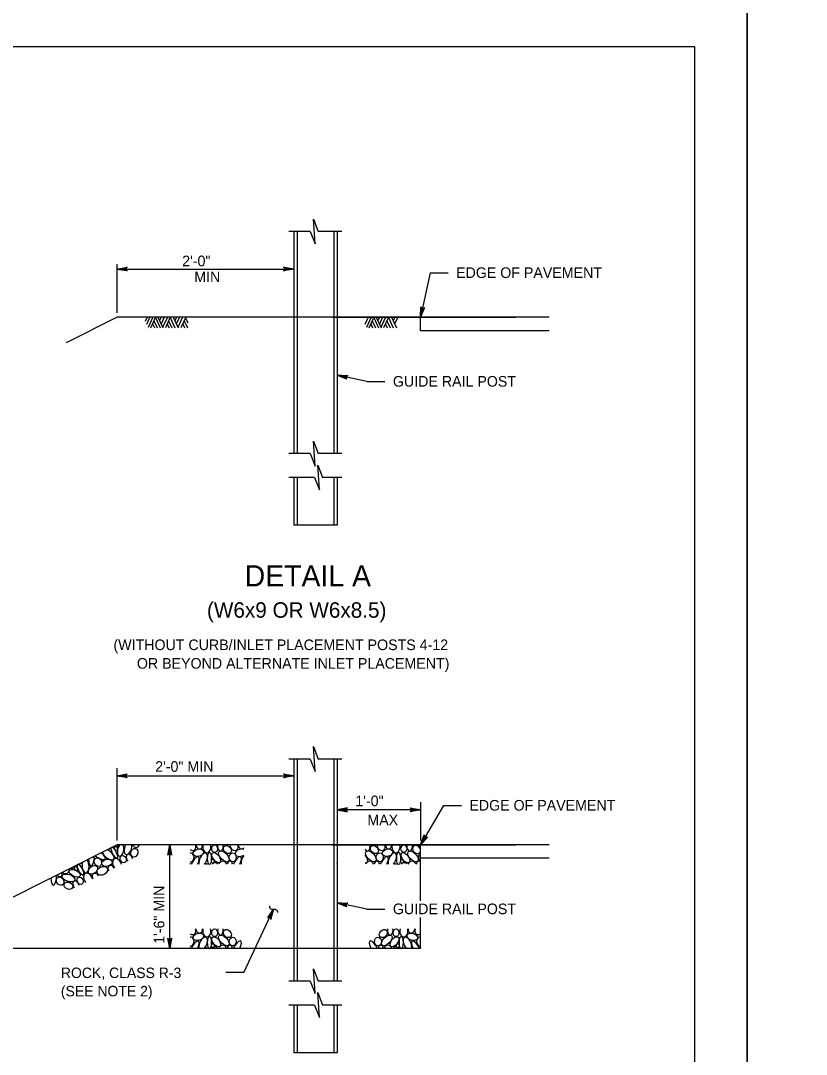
# Model space of a CAD drawing. Extents: x 632007860 to 635435983, y 295418622 to 297794622.
# Drawn here: x 632640433 to 632865880, y 295708328 to 296005122 of the extents above; entities that cross this region are included whole.
import ezdxf

# ---------------------------------------------------------------- set-up
doc = ezdxf.new("R2010")
doc.units = 0
for name, color, linetype in [('1', 7, 'Continuous'), ('C -ANNO-LABL', 7, 'Continuous'), ('PLT-BNDY', 7, 'Continuous'), ('S-DETL-DIMS', 7, 'Continuous'), ('S-DETL-T120', 7, 'Continuous'), ('S-DETL-T240', 7, 'Continuous'), ('S-GRND-MAJR', 7, 'Continuous'), ('S-STEL', 7, 'Continuous')]:
    doc.layers.add(name, color=color, linetype=linetype)

msp = doc.modelspace()

# ---------------------------------------------------------------- linework, layer by layer
at = {"layer": '1'}
msp.add_lwpolyline([(632833860, 295433622), (632833860, 295997622), (632047860, 295997622), (632047860, 295433622), (632833860, 295433622), (632833860, 295459981), (632633860, 295459981), (632633860, 295524659), (632833860, 295524659), (632833860, 295553622), (632633860, 295553622), (632633860, 295433622), (632712661, 295433622), (632712661, 295459981), (632712661, 295433622), (632789661, 295433622), (632789661, 295459981), (632789661, 295447665), (632833860, 295447665)], dxfattribs=at)
at = {"layer": 'C -ANNO-LABL'}
for p, q in [((632729899, 295919953), (632782538, 295919953)), ((632729899, 295768481), (632782538, 295768481))]:
    msp.add_line(p, q, dxfattribs=at)
at = {"layer": 'PLT-BNDY'}
for points in [[(632007860, 296012622), (632848860, 296012622), (632848860, 295418622), (632007860, 295418622)], [(632848860, 296012622), (633689860, 296012622), (633689860, 295418622), (632848860, 295418622)]]:
    msp.add_lwpolyline(points, close=True, dxfattribs=at)
at = {"layer": 'S-DETL-DIMS'}
for p, q in [((632723456, 295944583), (632717369, 295944583)), ((632732601, 295944583), (632725837, 295944583)), ((632668036, 295935204), (632668036, 295921237)), ((632668036, 295933812), (632705897, 295933812)), ((632705897, 295933812), (632718836, 295933812)), ((632757895, 295932725), (632755205, 295919953)), ((632757895, 295932725), (632763076, 295932725)), ((632739777, 295901521), (632731271, 295903313)), ((632739777, 295901521), (632744958, 295901521)), ((632723456, 295880819), (632717369, 295880819)), ((632732601, 295880819), (632725837, 295880819)), ((632724700, 295873951), (632717369, 295873951)), ((632732601, 295873951), (632727081, 295873951)), ((632723456, 295793112), (632717369, 295793112)), ((632732601, 295793112), (632725837, 295793112)), ((632668036, 295790533), (632668036, 295769765)), ((632668036, 295788294), (632705897, 295788294)), ((632705897, 295788294), (632718836, 295788294)), ((632755146, 295780769), (632755146, 295769765)), ((632761720, 295779792), (632755205, 295768481)), ((632761720, 295779792), (632766901, 295779792)), ((632755146, 295778529), (632731271, 295778529)), ((632683198, 295738733), (632683198, 295768481)), ((632704488, 295731839), (632712980, 295749969)), ((632739777, 295750050), (632731271, 295751841)), ((632739777, 295750050), (632744958, 295750050)), ((632704488, 295731839), (632699307, 295731839)), ((632723456, 295729348), (632717369, 295729348)), ((632732601, 295729348), (632725837, 295729348)), ((632724700, 295722479), (632717369, 295722479)), ((632732601, 295722479), (632727081, 295722479))]:
    msp.add_line(p, q, dxfattribs=at)
for points in [[(632723456, 295944583), (632724906, 295941011), (632724473, 295948155), (632725837, 295944583)], [(632668036, 295933812), (632670995, 295934367), (632670767, 295934209), (632670649, 295934010), (632670615, 295933812), (632670649, 295933613), (632670767, 295933415), (632670995, 295933257), (632668036, 295933812), (632670767, 295933415), (632670649, 295933613), (632668036, 295933812), (632670615, 295933812), (632670649, 295934010), (632668036, 295933812), (632670767, 295934209)], [(632718836, 295933812), (632715876, 295933257), (632716104, 295933415), (632716222, 295933613), (632716256, 295933812), (632716222, 295934010), (632716104, 295934209), (632715876, 295934367), (632718836, 295933812), (632716104, 295934209), (632716222, 295934010), (632718836, 295933812), (632716256, 295933812), (632716222, 295933613), (632718836, 295933812), (632716104, 295933415)], [(632755205, 295919953), (632755272, 295922963), (632755326, 295922835), (632755380, 295922707), (632755465, 295922629), (632755550, 295922551), (632755643, 295922514), (632755737, 295922477), (632755837, 295922473), (632755938, 295922470), (632756047, 295922507), (632756156, 295922544), (632756257, 295922639), (632756358, 295922734), (632755205, 295919953), (632756257, 295922639), (632756156, 295922544), (632755205, 295919953), (632756047, 295922507), (632755938, 295922470), (632755205, 295919953), (632755837, 295922473), (632755737, 295922477), (632755205, 295919953), (632755643, 295922514), (632755550, 295922551), (632755205, 295919953), (632755465, 295922629), (632755380, 295922707), (632755205, 295919953), (632755326, 295922835)], [(632731271, 295903313), (632734282, 295903246), (632734154, 295903192), (632734026, 295903138), (632733948, 295903053), (632733870, 295902968), (632733833, 295902875), (632733796, 295902781), (632733792, 295902680), (632733788, 295902580), (632733825, 295902471), (632733862, 295902361), (632733958, 295902261), (632734053, 295902160), (632731271, 295903313), (632733958, 295902261), (632733862, 295902361), (632731271, 295903313), (632733825, 295902471), (632733788, 295902580), (632731271, 295903313), (632733792, 295902680), (632733796, 295902781), (632731271, 295903313), (632733833, 295902875), (632733870, 295902968), (632731271, 295903313), (632733948, 295903053), (632734026, 295903138), (632731271, 295903313), (632734154, 295903192)], [(632723456, 295880819), (632724906, 295877248), (632724473, 295884391), (632725837, 295880819)], [(632724700, 295873951), (632726150, 295870379), (632725717, 295877523), (632727081, 295873951)], [(632723456, 295793112), (632724906, 295789540), (632724473, 295796684), (632725837, 295793112)], [(632668036, 295788294), (632670995, 295788849), (632670767, 295788691), (632670649, 295788492), (632670615, 295788294), (632670649, 295788096), (632670767, 295787897), (632670995, 295787739), (632668036, 295788294), (632670767, 295787897), (632670649, 295788096), (632668036, 295788294), (632670615, 295788294), (632670649, 295788492), (632668036, 295788294), (632670767, 295788691)], [(632718836, 295788294), (632715876, 295787739), (632716104, 295787897), (632716222, 295788096), (632716256, 295788294), (632716222, 295788492), (632716104, 295788691), (632715876, 295788849), (632718836, 295788294), (632716104, 295788691), (632716222, 295788492), (632718836, 295788294), (632716256, 295788294), (632716222, 295788096), (632718836, 295788294), (632716104, 295787897)], [(632731271, 295778529), (632734231, 295777975), (632734003, 295778132), (632733885, 295778331), (632733851, 295778529), (632733885, 295778728), (632734003, 295778926), (632734231, 295779084), (632731271, 295778529), (632734003, 295778926), (632733885, 295778728), (632731271, 295778529), (632733851, 295778529), (632733885, 295778331), (632731271, 295778529), (632734003, 295778132)], [(632755146, 295778529), (632752186, 295777975), (632752414, 295778132), (632752532, 295778331), (632752566, 295778529), (632752532, 295778728), (632752414, 295778926), (632752186, 295779084), (632755146, 295778529), (632752414, 295778926), (632752532, 295778728), (632755146, 295778529), (632752566, 295778529), (632752532, 295778331), (632755146, 295778529), (632752414, 295778132)], [(632755205, 295768481), (632756201, 295771323), (632756213, 295771184), (632756224, 295771046), (632756281, 295770946), (632756338, 295770845), (632756415, 295770781), (632756493, 295770717), (632756587, 295770682), (632756682, 295770647), (632756797, 295770649), (632756912, 295770650), (632757038, 295770709), (632757163, 295770769), (632755205, 295768481), (632757038, 295770709), (632756912, 295770650), (632755205, 295768481), (632756797, 295770649), (632756682, 295770647), (632755205, 295768481), (632756587, 295770682), (632756493, 295770717), (632755205, 295768481), (632756415, 295770781), (632756338, 295770845), (632755205, 295768481), (632756281, 295770946), (632756224, 295771046), (632755205, 295768481), (632756213, 295771184)], [(632683198, 295768481), (632683753, 295765522), (632683595, 295765750), (632683396, 295765868), (632683198, 295765902), (632682999, 295765868), (632682801, 295765750), (632682643, 295765522), (632683198, 295768481), (632682801, 295765750), (632682999, 295765868), (632683198, 295768481), (632683198, 295765902), (632683396, 295765868), (632683198, 295768481), (632683595, 295765750)], [(632712980, 295749969), (632711222, 295747524), (632711342, 295747594), (632711462, 295747664), (632711577, 295747675), (632711691, 295747686), (632711789, 295747659), (632711886, 295747633), (632711968, 295747575), (632712051, 295747518), (632712116, 295747422), (632712181, 295747327), (632712204, 295747190), (632712227, 295747054), (632712980, 295749969), (632712204, 295747190), (632712181, 295747327), (632712980, 295749969), (632712116, 295747422), (632712051, 295747518), (632712980, 295749969), (632711968, 295747575), (632711886, 295747633), (632712980, 295749969), (632711789, 295747659), (632711691, 295747686), (632712980, 295749969), (632711577, 295747675), (632711462, 295747664), (632712980, 295749969), (632711342, 295747594)], [(632731271, 295751841), (632734282, 295751774), (632734154, 295751720), (632734026, 295751667), (632733948, 295751582), (632733870, 295751497), (632733833, 295751403), (632733796, 295751309), (632733792, 295751209), (632733788, 295751108), (632733825, 295750999), (632733862, 295750890), (632733958, 295750789), (632734053, 295750688), (632731271, 295751841), (632733958, 295750789), (632733862, 295750890), (632731271, 295751841), (632733825, 295750999), (632733788, 295751108), (632731271, 295751841), (632733792, 295751209), (632733796, 295751309), (632731271, 295751841), (632733833, 295751403), (632733870, 295751497), (632731271, 295751841), (632733948, 295751582), (632734026, 295751667), (632731271, 295751841), (632734154, 295751720)], [(632683198, 295738733), (632682643, 295741693), (632682801, 295741464), (632682999, 295741347), (632683198, 295741313), (632683396, 295741347), (632683595, 295741464), (632683753, 295741693), (632683198, 295738733), (632683595, 295741464), (632683396, 295741347), (632683198, 295738733), (632683198, 295741313), (632682999, 295741347), (632683198, 295738733), (632682801, 295741464)], [(632723456, 295729348), (632724906, 295725776), (632724473, 295732920), (632725837, 295729348)], [(632724700, 295722479), (632726150, 295718907), (632725717, 295726051), (632727081, 295722479)]]:
    msp.add_lwpolyline(points, dxfattribs=at)
msp.add_spline([(632711821, 295750958), (632712188, 295750074), (632713780, 295749862), (632714168, 295749023)], degree=3, dxfattribs=at)
at = {"layer": 'S-GRND-MAJR'}
for p, q in [((632653547, 295912684), (632668036, 295919953)), ((632698730, 295919953), (632668036, 295919953)), ((632676726, 295919956), (632676173, 295918745)), ((632677537, 295919956), (632676583, 295917867)), ((632678376, 295919956), (632677003, 295916980)), ((632679139, 295919956), (632677719, 295916875)), ((632678682, 295918974), (632679645, 295916885)), ((632679092, 295919861), (632680475, 295916885)), ((632679788, 295919957), (632681229, 295916885)), ((632680742, 295919957), (632680274, 295918927)), ((632681638, 295919957), (632680723, 295917963)), ((632682516, 295919957), (632681162, 295917038)), ((632683365, 295919957), (632681944, 295916886)), ((632682888, 295918917), (632683823, 295916886)), ((632683327, 295919871), (632684710, 295916886)), ((632684166, 295919957), (632685597, 295916886)), ((632685148, 295919957), (632684662, 295918899)), ((632686016, 295919958), (632685091, 295917964)), ((632686894, 295919958), (632685530, 295917029)), ((632687809, 295919958), (632686389, 295916886)), ((632687342, 295918947), (632688306, 295916887)), ((632687724, 295919767), (632688401, 295918317)), ((632792114, 295919953), (632698730, 295919953)), ((632740180, 295919956), (632739226, 295917867)), ((632741019, 295919956), (632739646, 295916980)), ((632741782, 295919957), (632740362, 295916876)), ((632741325, 295918974), (632742288, 295916885)), ((632741735, 295919861), (632743118, 295916886)), ((632742431, 295919957), (632743872, 295916886)), ((632743385, 295919957), (632742917, 295918927)), ((632744281, 295919957), (632743366, 295917963)), ((632745159, 295919957), (632743805, 295917038)), ((632746008, 295919957), (632744587, 295916886)), ((632745531, 295918917), (632746466, 295916886)), ((632745970, 295919871), (632747353, 295916886)), ((632746809, 295919957), (632748240, 295916886)), ((632747791, 295919958), (632747305, 295918899)), ((632748659, 295919958), (632747734, 295917964)), ((632755146, 295916104), (632755146, 295919953)), ((632678253, 295918049), (632678787, 295916885)), ((632682487, 295918021), (632683003, 295916886)), ((632686932, 295918060), (632687467, 295916886)), ((632740896, 295918049), (632741430, 295916885)), ((632745130, 295918021), (632745646, 295916886)), ((632792114, 295916104), (632755146, 295916104)), ((632590206, 295729435), (632668036, 295768481)), ((632698730, 295768481), (632668036, 295768481)), ((632792114, 295768481), (632698730, 295768481)), ((632755146, 295752406), (632755146, 295768481)), ((632792114, 295764633), (632755146, 295764633)), ((632755146, 295738733), (632755146, 295747612)), ((632755146, 295738733), (632608739, 295738733))]:
    msp.add_line(p, q, dxfattribs=at)
for centre, major_axis, ratio, start_param, end_param in [((632665562, 295768413), (338, 1231), 0.7890689, 3.3143437, 4.2038688), ((632667607, 295769207), (-576, 1148), 0.7843137, 2.2863347, 3.7088184), ((632669121, 295766904), (342, 1704), 0.5137072, 0.5032117, 5.9855964), ((632671250, 295767545), (572, 1840), 0.52278, 1.2054088, 5.4001464), ((632673398, 295768949), (-576, 1148), 0.7843137, 1.5852122, 3.948228), ((632689556, 295768216), (-726, 1257), 0.7529998, 2.0835534, 4.4968382), ((632691662, 295768442), (-233, 1144), 0.7813137, 1.3798933, 4.5876266), ((632693837, 295767894), (0, 1710), 0.6857143, 1.2206096, 5.0625757), ((632697751, 295768152), (0, 1460), 0.5535714, 1.3435111, 4.9396742), ((632701662, 295768216), (-726, 1257), 0.7529998, 0.9660113, 4.4968382), ((632703518, 295766221), (1485, 387), 0.6703762, 0.7305493, 5.2063761), ((632703767, 295768442), (-233, 1144), 0.7813137, 1.3798933, 3.719637), ((632739935, 295768152), (0, 1460), 0.5535714, 2.2498119, 4.9396742), ((632743846, 295768216), (-726, 1257), 0.7529998, 0.9660113, 4.4968382), ((632745962, 295768443), (-233, 1144), 0.7813137, 1.3798933, 4.5876266), ((632748122, 295767894), (0, 1710), 0.6857143, 1.2206096, 5.0625757), ((632752037, 295768152), (0, 1460), 0.5535714, 1.3435111, 4.9396742), ((632754034, 295767152), (-854, 949), 0.7890689, 4.0688502, 9.9371533), ((632755947, 295768216), (-726, 1257), 0.7529998, 0.9660113, 1.7511745), ((632659054, 295762441), (110, -2011), 0.5, 4.1161158, 8.8783762), ((632660716, 295764815), (-120, -2479), 0.3345264, 4.9018651, 8.0373098), ((632662642, 295765781), (-2059, 1386), 0.3345264, 1.3874681, 4.5229129), ((632665538, 295765694), (-1546, 1291), 0.5, 0.5464017, 5.3086622), ((632668094, 295762906), (-767, 1529), 0.6857143, 4.3622023, 8.2041683), ((632671708, 295764431), (-655, 1305), 0.5535714, 4.4851038, 8.0812669), ((632689183, 295764870), (0, 1284), 0.7843137, 3.0471061, 6.3776719), ((632690253, 295762879), (1219, 2162), 0.3345264, 4.9018651, 8.0373098), ((632692803, 295764256), (803, 1847), 0.5, 4.1161158, 8.8783762), ((632702359, 295762879), (1219, 2162), 0.3345264, 4.9018651, 8.0373098), ((632704908, 295764256), (803, 1847), 0.5, 1.0990634, 2.5951909), ((632738731, 295764781), (-1070, 1370), 0.5137072, 2.6179578, 4.8285498), ((632744543, 295762880), (1219, 2162), 0.3345264, 4.9018651, 8.0373098), ((632747088, 295764256), (803, 1847), 0.5, 4.1161158, 8.8783762), ((632755573, 295764871), (0, 1284), 0.7843137, 0.4382041, 2.7033885), ((632653352, 295761289), (-1022, -513), 0.9230769, 0.1495187, 2.992074), ((632655001, 295762883), (576, -1148), 0.7843137, 5.4279274, 7.1384432), ((632656860, 295764048), (1189, -465), 0.7890689, 5.2209092, 6.1104343), ((632666396, 295761440), (-305, 1127), 0.7813137, 4.8371514, 8.0448846), ((632688364, 295762755), (0, 1055), 0.7291667, 4.8369191, 5.0601246), ((632694043, 295761836), (-854, 949), 0.7890689, 5.2209092, 6.1104343), ((632696227, 295762044), (0, 1284), 0.7843137, 5.4279274, 7.1384432), ((632698416, 295762729), (1143, 0), 0.9230769, 0.1495187, 2.992074), ((632700469, 295762755), (0, 1055), 0.7291667, 4.8369191, 7.7294516), ((632730548, 295762755), (0, 1055), 0.7291667, 4.8369191, 5.0601246), ((632740600, 295762729), (1143, 0), 0.9230769, 0.1495187, 2.992074), ((632742653, 295762755), (0, 1055), 0.7291667, 4.8369191, 7.7294516), ((632748329, 295761836), (-854, 949), 0.7890689, 5.2209092, 6.1104343), ((632750512, 295762044), (0, 1284), 0.7843137, 5.4279274, 7.1384432), ((632752701, 295762729), (1143, 0), 0.9230769, 0.1495187, 2.992074), ((632754755, 295762755), (0, 1055), 0.7291667, 5.7499953, 7.7294516), ((632649896, 295759386), (-120, -2479), 0.3345264, 4.9018651, 8.0373098), ((632651529, 295760345), (473, -943), 0.7291667, 4.8369191, 7.7294516), ((632659762, 295758726), (767, -1529), 0.6857143, 1.2206096, 5.0625757), ((632661951, 295759210), (721, -918), 0.7813137, 1.3798933, 4.5876266), ((632656378, 295756740), (655, -1305), 0.5535714, 1.3435111, 4.9396742), ((632689556, 295744065), (-726, 1257), 0.7529998, 2.0835534, 4.4968382), ((632691662, 295744291), (-233, 1144), 0.7813137, 1.3798933, 4.5876266), ((632693837, 295743743), (0, 1710), 0.6857143, 1.2206096, 5.0625757), ((632697751, 295744001), (0, 1460), 0.5535714, 1.3435111, 4.9396742), ((632746482, 295744001), (0, -1460), 0.5535714, 4.4851038, 8.0812669), ((632750397, 295743743), (0, -1710), 0.6857143, 4.3622023, 8.2041683), ((632752571, 295744291), (-233, -1144), 0.7813137, 4.8371514, 8.0448846), ((632754677, 295744065), (-726, -1257), 0.7529998, 4.9279398, 7.3412246), ((632689183, 295740719), (0, 1284), 0.7843137, 3.0471061, 6.3776719), ((632690253, 295738728), (1219, 2162), 0.3345264, 4.9018651, 8.0373098), ((632692803, 295740105), (803, 1847), 0.5, 4.1161158, 8.8783762), ((632702359, 295738728), (1219, 2162), 0.3345264, 4.9018651, 8.0373098), ((632741875, 295738728), (1219, -2162), 0.3345264, 1.3874681, 4.5229129), ((632751430, 295740105), (803, -1847), 0.5, 0.5464017, 5.3086622), ((632753980, 295738728), (1219, -2162), 0.3345264, 1.3874681, 4.5229129), ((632755051, 295740719), (0, -1284), 0.7843137, 3.0471061, 6.3776719), ((632688364, 295738604), (0, 1055), 0.7291667, 4.8369191, 5.0601246), ((632694043, 295737685), (-854, 949), 0.7890689, 5.2209092, 6.1104343), ((632696227, 295737893), (0, 1284), 0.7843137, 5.4279274, 7.1384432), ((632698416, 295738578), (1143, 0), 0.9230769, 0.1495187, 2.992074), ((632700469, 295738604), (0, 1055), 0.7291667, 4.8369191, 7.7294516), ((632743764, 295738604), (0, -1055), 0.7291667, 1.6953264, 4.5878589), ((632745817, 295738578), (-1143, 0), 0.9230769, 3.2911113, 6.1336666), ((632748006, 295737893), (0, -1284), 0.7843137, 2.2863347, 3.9968506), ((632750190, 295737685), (-854, -949), 0.7890689, 3.3143437, 4.2038688), ((632755869, 295738604), (0, -1055), 0.7291667, 4.3646533, 4.5878589)]:
    msp.add_ellipse(centre, major_axis=major_axis, ratio=ratio, start_param=start_param, end_param=end_param, dxfattribs=at)
for centre, major_axis, ratio in [((632667291, 295766221), (-790, 1576), 0.3012048), ((632667770, 295767426), (-276, 550), 0.6428571), ((632673045, 295766221), (338, 1231), 0.7890689), ((632691412, 295766221), (1485, 387), 0.6703762), ((632696089, 295767367), (0, 1099), 0.76), ((632699749, 295767151), (-854, 949), 0.7890689), ((632741933, 295767152), (-854, 949), 0.7890689), ((632745697, 295766221), (1485, 387), 0.6703762), ((632750374, 295767368), (0, 1099), 0.76), ((632662585, 295763507), (570, -1136), 0.8107905), ((632665176, 295763314), (-1501, -320), 0.6703762), ((632669870, 295764386), (-493, 983), 0.76), ((632694606, 295764571), (0, 1763), 0.3012048), ((632696547, 295764781), (-1070, 1370), 0.5137072), ((632695575, 295763709), (0, 616), 0.6428571), ((632698739, 295765163), (-1336, 1388), 0.52278), ((632701288, 295764870), (0, 1284), 0.7843137), ((632740922, 295765163), (-1336, 1388), 0.52278), ((632743472, 295764871), (0, 1284), 0.7843137), ((632748891, 295764571), (0, 1763), 0.3012048), ((632750833, 295764781), (-1070, 1370), 0.5137072), ((632749860, 295763709), (0, 616), 0.6428571), ((632753024, 295765163), (-1336, 1388), 0.52278), ((632655943, 295760293), (1571, -744), 0.5137072), ((632656331, 295761687), (276, -550), 0.6428571), ((632657584, 295761351), (790, -1576), 0.3012048), ((632661178, 295761308), (-1154, -1012), 0.6703762), ((632663851, 295761041), (-1382, -693), 0.7679438), ((632651746, 295758087), (576, -1148), 0.7843137), ((632654156, 295758968), (1817, -641), 0.52278), ((632657513, 295758187), (493, -983), 0.76), ((632654144, 295756738), (1189, -465), 0.7890689), ((632696089, 295743216), (0, 1099), 0.76), ((632699749, 295743000), (-854, 949), 0.7890689), ((632744484, 295743000), (-854, -949), 0.7890689), ((632748145, 295743216), (0, -1099), 0.76), ((632691412, 295742070), (1485, 387), 0.6703762), ((632694606, 295740420), (0, 1763), 0.3012048), ((632696547, 295740630), (-1070, 1370), 0.5137072), ((632698739, 295741012), (-1336, 1388), 0.52278), ((632701288, 295740719), (0, 1284), 0.7843137), ((632742945, 295740719), (0, -1284), 0.7843137), ((632745495, 295741012), (-1336, -1388), 0.52278), ((632747686, 295740630), (-1070, -1370), 0.5137072), ((632749628, 295740420), (0, -1763), 0.3012048), ((632752821, 295742070), (1485, -387), 0.6703762), ((632695575, 295739558), (0, 616), 0.6428571), ((632748658, 295739558), (0, -616), 0.6428571)]:
    msp.add_ellipse(centre, major_axis=major_axis, ratio=ratio, dxfattribs=at)
at = {"layer": 'S-STEL'}
for p, q in [((632718836, 295944583), (632718836, 295919953)), ((632719819, 295944583), (632719819, 295919953)), ((632730288, 295944583), (632730288, 295919953)), ((632731271, 295944583), (632731271, 295919953)), ((632718836, 295919953), (632718836, 295880819)), ((632719819, 295919953), (632719819, 295880819)), ((632730288, 295919953), (632730288, 295880819)), ((632731271, 295919953), (632731271, 295880819)), ((632718836, 295873951), (632718836, 295860227)), ((632719819, 295873951), (632719819, 295860227)), ((632730288, 295873951), (632730288, 295860227)), ((632731271, 295873951), (632731271, 295860227)), ((632731271, 295860227), (632718836, 295860227)), ((632718836, 295793112), (632718836, 295768481)), ((632719819, 295793112), (632719819, 295768481)), ((632730288, 295793112), (632730288, 295768481)), ((632731271, 295793112), (632731271, 295768481)), ((632718836, 295768481), (632718836, 295729348)), ((632719819, 295768481), (632719819, 295729348)), ((632730288, 295768481), (632730288, 295729348)), ((632731271, 295768481), (632731271, 295729348)), ((632718836, 295722479), (632718836, 295708756)), ((632719819, 295722479), (632719819, 295708756)), ((632730288, 295722479), (632730288, 295708756)), ((632731271, 295722479), (632731271, 295708756)), ((632731271, 295708756), (632718836, 295708756))]:
    msp.add_line(p, q, dxfattribs=at)

# ---------------------------------------------------------------- texts
at = {"layer": 'S-DETL-T120'}
for s, height, p in [('2\'-0"', 3048.1, (632686780, 295934613)), ('EDGE OF PAVEMENT', 3048.07, (632765364, 295931245)), ('MIN', 3048.1, (632690248, 295930041)), ('GUIDE RAIL POST', 3048.07, (632747246, 295900041)), ('(WITHOUT CURB/INLET PLACEMENT POSTS 4-12', 3048.07, (632667063, 295824393)), ('OR BEYOND ALTERNATE INLET PLACEMENT)', 3048.07, (632673783, 295819059)), ('2\'-0" MIN', 3048.1, (632679028, 295789449)), ('1\'-0"', 3048.1, (632736457, 295779572)), ('EDGE OF PAVEMENT', 3048.07, (632769189, 295778312)), ('MAX', 3048.1, (632739913, 295774085)), ('GUIDE RAIL POST', 3048.07, (632747246, 295748570)), ('ROCK, CLASS R-3', 2999.91, (632651969, 295730231)), ('(SEE NOTE 2)', 2999.91, (632651969, 295724981))]:
    msp.add_text(s, height=height, dxfattribs=at).set_placement(p)
msp.add_text('1\'-6" MIN', height=3048.1, rotation=90, dxfattribs=at).set_placement((632681671, 295740052))
at = {"layer": 'S-DETL-T240'}
for s, height, p in [('DETAIL A', 6096, (632704718, 295842668)), ('(W6x9 OR W6x8.5)', 4442.45, (632693888, 295833688))]:
    msp.add_text(s, height=height, dxfattribs=at).set_placement(p)

doc.saveas('drawing.dxf')
